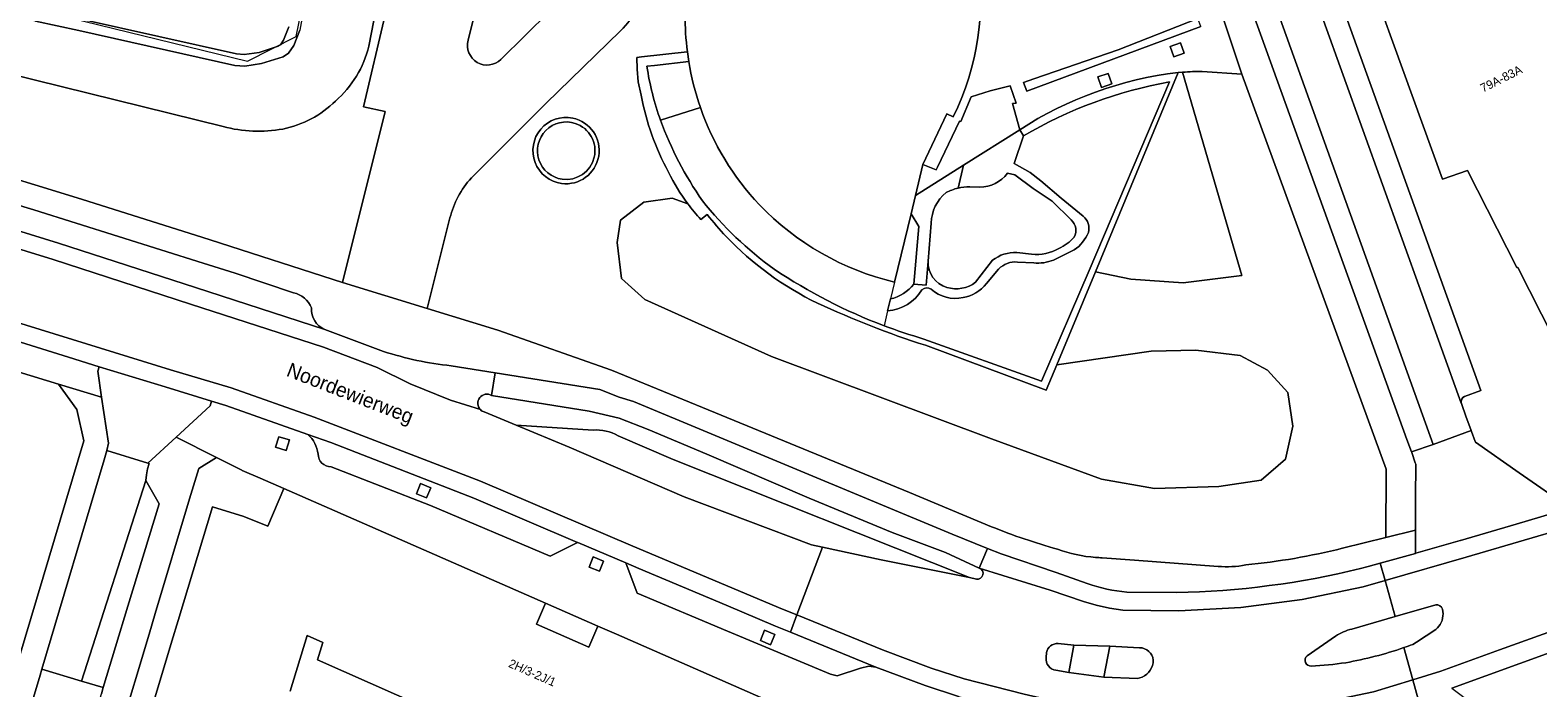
# Model space of a CAD drawing. Header units: metres. Extents: x 151448 to 154749, y 463108 to 465296.
# Tile 261 of 449: x 154059 to 154190, y 463344 to 463401. Entities that reach past the tile are written whole.
import ezdxf
from ezdxf.enums import TextEntityAlignment as Align

# ---------------------------------------------------------------- set-up
doc = ezdxf.new("R2010")
doc.units = ezdxf.units.M
for name, color, linetype, lineweight in [('B-PV-GK-BESCHOEIING-G', 253, 'Continuous', 9), ('B-PV-GR-BEPLANTING_CULTUUR_HEESTERS-GV', 253, 'Continuous', 9), ('B-PV-GR-GROENVOORZIENING-GV', 253, 'Continuous', 9), ('B-PV-GR-HAAG-GV', 253, 'Continuous', 9), ('B-PV-IE-TERREINAFSCHEIDING_KUNSTMATIG_HEKWERK-G', 253, 'Continuous', 9), ('B-PV-OG-BEBOUWING-GV', 1, 'Continuous', 9), ('B-PV-OG-BEBOUWING-T18', 2, 'Continuous', 9), ('B-PV-OG-TERREIN_BEGROEID-GV', 253, 'Continuous', 9), ('B-PV-OG-TERREIN_ERF-GV', 253, 'Continuous', 9), ('B-PV-OG-TERREIN_OEVER-GV', 253, 'Continuous', 9), ('B-PV-OG-TOPOGRAFIE-T18', 2, 'Continuous', 9), ('B-PV-OG-WATER_MEER-GV', 253, 'Continuous', 9), ('B-PV-VH-GESLOTENVERHARDING_ASFALT-GV', 253, 'Continuous', 9), ('B-PV-VH-ONVERHARD_ZAND-GV', 253, 'Continuous', 9), ('B-PV-VH-OPENVERHARDING_BETONSTRAATSTEEN-GV', 253, 'Continuous', 9), ('B-PV-VH-OPENVERHARDING_STRAATBAKSTEEN-GV', 253, 'Continuous', 9), ('B-PV-VH-OPENVERHARDING_TEGEL-GV', 253, 'Continuous', 9)]:
    doc.layers.add(name, color=color, linetype=linetype, lineweight=lineweight)
doc.styles.add('Drong', font='txt', dxfattribs={"height": 1.8})

msp = doc.modelspace()

# ---------------------------------------------------------------- linework, layer by layer
at = {"layer": 'B-PV-GK-BESCHOEIING-G', "flags": 128}
msp.add_lwpolyline([(154037.36, 463409.099), (154059.507, 463402.54), (154077.638, 463398.104), (154081.866, 463400.249), (154083.837, 463409.846)], dxfattribs=at)
at = {"layer": 'B-PV-GR-BEPLANTING_CULTUUR_HEESTERS-GV', "flags": 128}
for points in [[(154136.407, 463373.976), (154146.631, 463370.325), (154150.755, 463379.915), (154157.743, 463396.309)], [(154116.988, 463394.072), (154113.533, 463392.971)], [(154145.056, 463391.618), (154144.238, 463389.23), (154145.639, 463388.437), (154146.567, 463387.717), (154148.321, 463386.22), (154150.237, 463384.644)], [(154149.208, 463384.313), (154147.549, 463385.954), (154145.914, 463387.057), (154144.319, 463388.249), (154143.658, 463388.366)], [(154141.252, 463387.164), (154140.412, 463387.195)], [(154135.537, 463378.754), (154135.964, 463383.755), (154135.293, 463384.852), (154133.86, 463378.923)], [(154137.053, 463384.045), (154136.772, 463380.752)], [(154144.476, 463381.477), (154145.77, 463381.341)], [(154149.474, 463381.715), (154147.671, 463380.839)], [(154140.899, 463378.907), (154142.382, 463380.814)], [(154142.903, 463380.053), (154141.834, 463378.787)], [(154145.95, 463380.582), (154144.548, 463380.661)], [(154133.258, 463376.432), (154133.505, 463377.454)]]:
    msp.add_lwpolyline(points, dxfattribs=at)
at = {"layer": 'B-PV-GR-BEPLANTING_CULTUUR_HEESTERS-GV'}
for points in [[(154157.743, 463396.309, 0.0873854), (154145.056, 463391.618)], [(154113.533, 463392.971, 0.0637766), (154117.162, 463385.989)], [(154122.124, 463385.641, -0.1061842), (154116.988, 463394.072)], [(154143.658, 463388.366, -0.2437645), (154141.252, 463387.164)], [(154138.349, 463386.687, 0.2300918), (154137.053, 463384.045)], [(154139.374, 463387.08, 0.0651413), (154138.349, 463386.687)], [(154140.412, 463387.195, 0.0624938), (154139.374, 463387.08)], [(154117.162, 463385.989, 0.0682609), (154123.399, 463380.038)], [(154133.86, 463378.923, -0.1450139), (154122.124, 463385.641)], [(154149.469, 463382.824, 0.3485591), (154149.208, 463384.313)], [(154150.237, 463384.644, -0.3016849), (154150.701, 463383.233)], [(154148.128, 463381.848, 0.1117957), (154149.469, 463382.824)], [(154150.701, 463383.233, -0.1431441), (154149.474, 463381.715)], [(154142.382, 463380.814, -0.1884879), (154144.476, 463381.477)], [(154145.77, 463381.341, 0.1597889), (154148.128, 463381.848)], [(154123.399, 463380.038, 0.0567211), (154132.944, 463375.133)], [(154136.772, 463380.752, 0.3492981), (154138.41, 463378.462)], [(154144.548, 463380.661, 0.2321815), (154142.903, 463380.053)], [(154147.671, 463380.839, -0.1202864), (154145.95, 463380.582)], [(154133.505, 463377.454, 0.1685754), (154135.537, 463378.754)], [(154138.41, 463378.462, 0.2439062), (154140.899, 463378.907)], [(154141.834, 463378.787, -0.1833502), (154139.811, 463377.57)], [(154136.241, 463378.261, -0.2469345), (154133.258, 463376.432)], [(154137.031, 463378.294, 0.365819), (154136.241, 463378.261)], [(154139.811, 463377.57, -0.2389431), (154137.031, 463378.294)], [(154132.944, 463375.133, 0.0194008), (154136.407, 463373.976)]]:
    msp.add_lwpolyline(points, format="xyb", dxfattribs=at)
at = {"layer": 'B-PV-GR-GROENVOORZIENING-GV', "flags": 128}
for points in [[(154160.481, 463401.114), (154160.218, 463401.822), (154153.286, 463399.087), (154145.965, 463396.567), (154145.057, 463396.263), (154145.347, 463395.492)], [(154159.021, 463398.801), (154158.693, 463399.704), (154157.791, 463399.375), (154158.118, 463398.475)], [(154152.738, 463396.139), (154152.426, 463397.047), (154151.518, 463396.734), (154151.831, 463395.828)], [(154081, 463364.29), (154081.281, 463365.209), (154080.363, 463365.49), (154080.082, 463364.572)], [(154092.32, 463360.539), (154093.211, 463360.179), (154093.571, 463361.068), (154092.681, 463361.428)], [(154107.324, 463354.167), (154108.214, 463353.807), (154108.575, 463354.696), (154107.685, 463355.056)], [(154122.2, 463347.79), (154123.091, 463347.43), (154123.451, 463348.319), (154122.562, 463348.68)]]:
    msp.add_lwpolyline(points, close=True, dxfattribs=at)
for points in [[(154115.876, 463398.928), (154115.852, 463398.925), (154111.877, 463398.477), (154111.483, 463398.433), (154111.486, 463397.404), (154111.579, 463396.302), (154111.844, 463395.143)], [(154112.347, 463397.666), (154112.992, 463397.739), (154115.976, 463398.075), (154115.876, 463398.928)], [(154136.537, 463373.437), (154147.042, 463369.54), (154147.961, 463371.744), (154151.321, 463379.801), (154158.497, 463397.122)], [(154157.743, 463396.309), (154150.755, 463379.915), (154146.631, 463370.325), (154136.407, 463373.976)], [(154144.738, 463392.151), (154145.056, 463391.618)], [(154117.022, 463384.358), (154117.585, 463384.778)]]:
    msp.add_lwpolyline(points, dxfattribs=at)
at = {"layer": 'B-PV-GR-GROENVOORZIENING-GV'}
for points in [[(154113.533, 463392.971, -0.0498347), (154112.347, 463397.666)], [(154158.497, 463397.122, 0.1150305), (154144.738, 463392.151)], [(154145.056, 463391.618, -0.0873854), (154157.743, 463396.309)], [(154111.844, 463395.143, 0.0753514), (154114.215, 463388.466)], [(154117.162, 463385.989, -0.0637766), (154113.533, 463392.971)], [(154114.215, 463388.466, 0.0434157), (154115.908, 463385.718)], [(154115.908, 463385.718, 0.0234531), (154117.022, 463384.358)], [(154123.399, 463380.038, -0.0682609), (154117.162, 463385.989)], [(154117.585, 463384.778, 0.0224932), (154119.221, 463382.889)], [(154119.221, 463382.889, 0.0891144), (154127.176, 463377.086)], [(154132.944, 463375.133, -0.0567211), (154123.399, 463380.038)], [(154127.176, 463377.086, 0.0316994), (154136.537, 463373.437)], [(154136.407, 463373.976, -0.0194008), (154132.944, 463375.133)]]:
    msp.add_lwpolyline(points, format="xyb", dxfattribs=at)
at = {"layer": 'B-PV-GR-HAAG-GV', "flags": 128}
msp.add_lwpolyline([(154160.218, 463401.822), (154153.286, 463399.087), (154145.965, 463396.567), (154145.057, 463396.263), (154145.347, 463395.492), (154160.481, 463401.114)], close=True, dxfattribs=at)
for points in [[(154112.992, 463397.739), (154115.976, 463398.075), (154115.876, 463398.928), (154115.852, 463398.925), (154111.877, 463398.477), (154111.483, 463398.433), (154111.486, 463397.404), (154111.579, 463396.302), (154111.844, 463395.143)], [(154112.347, 463397.666), (154112.992, 463397.739)], [(154136.537, 463373.437), (154147.042, 463369.54), (154147.961, 463371.744), (154151.321, 463379.801), (154158.497, 463397.122)], [(154157.743, 463396.309), (154150.755, 463379.915), (154146.631, 463370.325), (154136.407, 463373.976)], [(154144.738, 463392.151), (154145.056, 463391.618)], [(154117.022, 463384.358), (154117.585, 463384.778)]]:
    msp.add_lwpolyline(points, dxfattribs=at)
at = {"layer": 'B-PV-GR-HAAG-GV'}
for points in [[(154113.533, 463392.971, -0.0498347), (154112.347, 463397.666)], [(154158.497, 463397.122, 0.1150305), (154144.738, 463392.151)], [(154145.056, 463391.618, -0.0873854), (154157.743, 463396.309)], [(154111.844, 463395.143, 0.0753514), (154114.215, 463388.466)], [(154117.162, 463385.989, -0.0637766), (154113.533, 463392.971)], [(154114.215, 463388.466, 0.0434157), (154115.908, 463385.718)], [(154115.908, 463385.718, 0.0234531), (154117.022, 463384.358)], [(154123.399, 463380.038, -0.0682609), (154117.162, 463385.989)], [(154117.585, 463384.778, 0.0224932), (154119.221, 463382.889)], [(154119.221, 463382.889, 0.0891144), (154127.176, 463377.086)], [(154132.944, 463375.133, -0.0567211), (154123.399, 463380.038)], [(154127.176, 463377.086, 0.0316994), (154136.537, 463373.437)], [(154136.407, 463373.976, -0.0194008), (154132.944, 463375.133)]]:
    msp.add_lwpolyline(points, format="xyb", dxfattribs=at)
at = {"layer": 'B-PV-IE-TERREINAFSCHEIDING_KUNSTMATIG_HEKWERK-G', "flags": 128}
for points in [[(154144.738, 463392.151), (154144.119, 463394.439)], [(154144.738, 463392.151), (154139.856, 463389.072)], [(154139.856, 463389.072), (154135.676, 463386.436)], [(154133.86, 463378.923), (154133.505, 463377.454)], [(154133.505, 463377.454), (154133.258, 463376.432)], [(154133.258, 463376.432), (154132.944, 463375.133)]]:
    msp.add_lwpolyline(points, dxfattribs=at)
at = {"layer": 'B-PV-OG-BEBOUWING-GV', "flags": 128}
for points in [[(154171.981, 463414.005), (154181.456, 463387.85), (154183.643, 463388.62), (154187.923, 463380.175), (154188.011, 463380.175), (154193.125, 463370.073), (154192.99, 463370.015), (154195.562, 463364.965), (154200.455, 463366.699), (154248.839, 463384.253), (154245.401, 463393.752), (154243.222, 463399.795), (154242.268, 463402.443)], [(154115.876, 463398.928), (154115.976, 463398.075)], [(154133.86, 463378.923), (154135.293, 463384.852), (154135.676, 463386.436), (154136.325, 463389.12), (154138.391, 463393.521), (154138.956, 463393.28)], [(154130.75, 463339.122), (154109.714, 463348.333), (154108.089, 463349.045), (154107.307, 463347.221), (154102.748, 463349.224), (154103.539, 463351.037), (154093.436, 463355.46), (154080.805, 463360.99), (154079.401, 463357.736), (154077.34, 463358.567), (154074.6, 463359.399), (154071.63, 463349.546), (154071.085, 463347.74), (154068.495, 463339.148)], [(154081.353, 463343.388), (154082.828, 463348.23), (154084.181, 463347.627), (154083.723, 463346.121), (154115.756, 463331.947)]]:
    msp.add_lwpolyline(points, dxfattribs=at)
at = {"layer": 'B-PV-OG-BEBOUWING-GV'}
for points in [[(154138.956, 463393.28, 0.157497), (154141.044, 463407.362)], [(154115.949, 463405.337, 0.07661), (154115.876, 463398.928)], [(154115.976, 463398.075, 0.043997), (154116.988, 463394.072)], [(154116.988, 463394.072, 0.1061842), (154122.124, 463385.641)], [(154122.124, 463385.641, 0.1450139), (154133.86, 463378.923)]]:
    msp.add_lwpolyline(points, format="xyb", dxfattribs=at)
at = {"layer": 'B-PV-OG-TERREIN_BEGROEID-GV', "flags": 128}
for points in [[(154075.536, 463392.436), (154056.876, 463397.034), (154030.117, 463404.919), (154008.245, 463411.384), (154006.032, 463403.69), (154038.604, 463393.662), (154042.538, 463392.455), (154063.213, 463386.111), (154073.755, 463382.803), (154074.411, 463382.591)], [(154074.411, 463382.591), (154085.904, 463378.883), (154089.593, 463393.724), (154087.717, 463394.134), (154089.618, 463402.122), (154091.547, 463401.722), (154092.695, 463407.529), (154089.963, 463408.412), (154089.857, 463408.051), (154088.192, 463399.412)], [(154110.062, 463400.748), (154103.575, 463394.427), (154097.094, 463387.973)], [(154111.844, 463395.143), (154111.579, 463396.302), (154111.486, 463397.404), (154111.483, 463398.433), (154111.877, 463398.477), (154115.852, 463398.925), (154115.876, 463398.928)], [(154158.887, 463397.151), (154164.033, 463379.484), (154158.921, 463378.861), (154154.381, 463379.185), (154151.321, 463379.801), (154147.961, 463371.744), (154156.163, 463372.914), (154160.022, 463373.006), (154163.88, 463372.547), (154166.269, 463371.263), (154168.014, 463369.336), (154168.474, 463366.401), (154167.831, 463363.557), (154165.718, 463361.722), (154162.043, 463361.172), (154156.439, 463360.988), (154151.845, 463361.814), (154142.291, 463365.3), (154123.182, 463372.456), (154112.158, 463377.41), (154110.137, 463379.244), (154109.769, 463382.364), (154110.045, 463384.29), (154112.066, 463385.85), (154114.546, 463386.217), (154115.908, 463385.718)], [(154172.787, 463355.803), (154176.545, 463356.743), (154176.579, 463362.686), (154164.042, 463396.981), (154160.597, 463397.219)], [(154115.908, 463385.718), (154114.546, 463386.217), (154112.066, 463385.85), (154110.045, 463384.29), (154109.769, 463382.364), (154110.137, 463379.244), (154112.158, 463377.41), (154123.182, 463372.456), (154142.291, 463365.3), (154151.845, 463361.814), (154156.439, 463360.988), (154162.043, 463361.172), (154165.718, 463361.722), (154167.831, 463363.557), (154168.474, 463366.401), (154168.014, 463369.336), (154166.269, 463371.263), (154163.88, 463372.547), (154160.022, 463373.006), (154156.163, 463372.914), (154147.961, 463371.744), (154147.042, 463369.54), (154136.537, 463373.437)], [(154095.238, 463384.488), (154093.246, 463376.626), (154099.384, 463374.76), (154109.267, 463371.269), (154117.189, 463368.044), (154135.157, 463360.647), (154142.284, 463357.68)], [(154117.585, 463384.778), (154117.022, 463384.358)], [(154151.886, 463354.977), (154154.715, 463354.767), (154161.967, 463354.228)]]:
    msp.add_lwpolyline(points, dxfattribs=at)
at = {"layer": 'B-PV-OG-TERREIN_BEGROEID-GV'}
for points in [[(154112.205, 463405.004, -0.1713754), (154110.062, 463400.748)], [(154115.876, 463398.928, -0.07661), (154115.949, 463405.337)], [(154088.192, 463399.412, -0.1534797), (154085.292, 463394.643)], [(154160.597, 463397.219, 0.0140129), (154158.887, 463397.151)], [(154085.292, 463394.643, -0.1459787), (154080.715, 463392.213)], [(154114.215, 463388.466, -0.0753514), (154111.844, 463395.143)], [(154104.937, 463387.485, -1.0373713), (154105.905, 463393.157)], [(154105.905, 463393.157, -0.9639992), (154104.937, 463387.485)], [(154080.715, 463392.213, -0.114111), (154075.536, 463392.436)], [(154097.094, 463387.973, 0.1245177), (154095.238, 463384.488)], [(154115.908, 463385.718, -0.0434157), (154114.215, 463388.466)], [(154117.022, 463384.358, -0.0234531), (154115.908, 463385.718)], [(154119.221, 463382.889, -0.0224932), (154117.585, 463384.778)], [(154127.176, 463377.086, -0.0891144), (154119.221, 463382.889)], [(154136.537, 463373.437, -0.0316994), (154127.176, 463377.086)], [(154142.284, 463357.68, 0.027595), (154148.021, 463355.72)], [(154148.021, 463355.72, 0.0662609), (154151.329, 463355.009)], [(154151.329, 463355.009, 0.0108394), (154151.886, 463354.977)], [(154164.373, 463354.358, 0.0357798), (154172.787, 463355.803)], [(154161.967, 463354.228, 0.066486), (154164.373, 463354.358)]]:
    msp.add_lwpolyline(points, format="xyb", dxfattribs=at)
at = {"layer": 'B-PV-OG-TERREIN_BEGROEID-GV', "flags": 128}
msp.add_lwpolyline([(154158.497, 463397.122), (154151.321, 463379.801), (154154.381, 463379.185), (154158.921, 463378.861), (154164.033, 463379.484), (154158.887, 463397.151)], close=True, dxfattribs=at)
at = {"layer": 'B-PV-OG-TERREIN_ERF-GV', "flags": 128}
for points in [[(154098.983, 463408.687), (154096.81, 463399.923)], [(154096.81, 463399.923), (154098.983, 463408.687)], [(154099.665, 463398.248), (154105.995, 463404.521), (154106.476, 463405.232)], [(154106.476, 463405.232), (154105.995, 463404.521), (154099.665, 463398.248)], [(154089.618, 463402.122), (154087.717, 463394.134), (154089.593, 463393.724), (154085.904, 463378.883), (154093.246, 463376.626), (154095.238, 463384.488)], [(154160.481, 463401.114), (154145.347, 463395.492), (154145.057, 463396.263), (154145.965, 463396.567), (154153.286, 463399.087), (154160.218, 463401.822)], [(154164.042, 463396.981), (154162.41, 463401.831)], [(154097.094, 463387.973), (154103.575, 463394.427), (154110.062, 463400.748)], [(154158.497, 463397.122), (154158.887, 463397.151)], [(154160.597, 463397.219), (154164.042, 463396.981)], [(154138.956, 463393.28), (154138.391, 463393.521), (154136.325, 463389.12), (154137.47, 463388.673), (154137.58, 463388.901), (154139.513, 463392.908), (154139.615, 463392.872), (154140.527, 463395.019), (154142.165, 463395.541), (154143.909, 463395.968), (154144.417, 463394.469), (154144.119, 463394.439), (154144.738, 463392.151)], [(154053.195, 463330.981), (154063.438, 463365.149), (154062.828, 463367.846), (154061.22, 463370.065), (154037.724, 463377.226)], [(154068.495, 463339.148), (154071.085, 463347.74), (154071.63, 463349.546), (154074.6, 463359.399), (154077.34, 463358.567), (154079.401, 463357.736), (154080.805, 463360.99), (154078.74, 463361.885), (154077.196, 463362.56), (154077.158, 463362.579), (154074.962, 463363.679), (154073.411, 463362.742), (154072.619, 463360.099), (154069.636, 463350.154), (154069.09, 463348.332), (154066.523, 463339.767)], [(154115.756, 463331.947), (154083.723, 463346.121), (154084.181, 463347.627), (154082.828, 463348.23), (154081.353, 463343.388)]]:
    msp.add_lwpolyline(points, dxfattribs=at)
at = {"layer": 'B-PV-OG-TERREIN_ERF-GV'}
for points in [[(154141.044, 463407.362, -0.157497), (154138.956, 463393.28)], [(154110.062, 463400.748, 0.1713754), (154112.205, 463405.004)], [(154096.81, 463399.923, 0.7589647), (154099.665, 463398.248)], [(154099.665, 463398.248, -0.7589647), (154096.81, 463399.923)], [(154144.738, 463392.151, -0.1150305), (154158.497, 463397.122)], [(154158.887, 463397.151, -0.0140129), (154160.597, 463397.219)], [(154095.238, 463384.488, -0.1245177), (154097.094, 463387.973)]]:
    msp.add_lwpolyline(points, format="xyb", dxfattribs=at)
at = {"layer": 'B-PV-OG-TERREIN_ERF-GV', "flags": 128}
for points in [[(154159.021, 463398.801), (154158.118, 463398.475), (154157.791, 463399.375), (154158.693, 463399.704)], [(154152.738, 463396.139), (154151.831, 463395.828), (154151.518, 463396.734), (154152.426, 463397.047)], [(154108.089, 463349.045), (154103.539, 463351.037), (154102.748, 463349.224), (154107.307, 463347.221)]]:
    msp.add_lwpolyline(points, close=True, dxfattribs=at)
at = {"layer": 'B-PV-OG-TERREIN_OEVER-GV', "flags": 128}
msp.add_lwpolyline([(154088.192, 463399.412), (154089.857, 463408.051), (154084.168, 463409.747), (154083.534, 463407.854), (154082.893, 463404.676), (154082.203, 463400.808), (154081.675, 463399.466), (154081.21, 463398.791), (154080.746, 463398.495), (154078.873, 463397.891), (154077.409, 463397.679), (154076.537, 463397.736), (154062.99, 463400.776), (154059.217, 463401.578), (154050.974, 463403.751), (154044.273, 463405.692), (154036.766, 463408.223), (154036.376, 463407.061), (154009.365, 463415.095), (154009.317, 463415.109), (154008.245, 463411.384), (154030.117, 463404.919), (154056.876, 463397.034), (154075.536, 463392.436)], dxfattribs=at)
at = {"layer": 'B-PV-OG-TERREIN_OEVER-GV'}
for points in [[(154085.292, 463394.643, 0.1534797), (154088.192, 463399.412)], [(154080.715, 463392.213, 0.1459787), (154085.292, 463394.643)], [(154075.536, 463392.436, 0.114111), (154080.715, 463392.213)]]:
    msp.add_lwpolyline(points, format="xyb", dxfattribs=at)
at = {"layer": 'B-PV-OG-WATER_MEER-GV', "flags": 128}
for points in [[(154059.217, 463401.578), (154062.99, 463400.776), (154076.537, 463397.736), (154077.409, 463397.679), (154078.873, 463397.891), (154080.746, 463398.495), (154081.21, 463398.791), (154081.675, 463399.466), (154082.203, 463400.808)], [(154063.203, 463401.753), (154076.68, 463398.729), (154077.37, 463398.684), (154078.647, 463398.868), (154080.317, 463399.408), (154080.502, 463399.525), (154080.786, 463399.939), (154081.236, 463401.082)], [(154081.236, 463401.082), (154080.786, 463399.939), (154080.502, 463399.525), (154080.317, 463399.408), (154078.647, 463398.868), (154077.37, 463398.684), (154076.68, 463398.729), (154063.203, 463401.753)]]:
    msp.add_lwpolyline(points, dxfattribs=at)
at = {"layer": 'B-PV-VH-GESLOTENVERHARDING_ASFALT-GV', "flags": 128}
for points in [[(153958.099, 463414.001), (153956.445, 463414.552), (153953.796, 463415.313), (153951.033, 463416.106), (153947.824, 463417.03), (153946.202, 463417.497), (153939.299, 463419.619), (153933.48, 463421.408), (153933.074, 463421.532), (153932.644, 463420.131), (153947.408, 463415.642), (153950.602, 463414.671), (153956.029, 463413.111), (153991.456, 463402.106), (154015.336, 463394.884), (154060.767, 463380.884), (154072.7, 463377.008), (154084.251, 463373.257), (154088.918, 463371.493), (154091.789, 463370.084), (154095.282, 463368.679), (154097.887, 463367.844)], [(154089.45, 463372.9), (154084.356, 463374.799), (154073.14, 463378.444), (154061.216, 463382.315), (154042.105, 463388.194), (154041.279, 463388.449), (154037.224, 463389.7), (154037.218, 463389.704), (154015.678, 463396.346), (154000.462, 463400.954), (154000.303, 463400.998), (154000, 463401.089), (153996.227, 463402.23), (153996.223, 463402.233), (153991.82, 463403.564), (153975.82, 463408.537), (153958.46, 463413.89)], [(153969.647, 463402.617), (153979.789, 463399.542), (154006.816, 463391.208), (154007.491, 463390.982), (154034.9, 463382.448), (154070.95, 463371.306), (154076.229, 463369.728), (154083.425, 463367.204), (154097.887, 463361.644), (154111.136, 463355.999), (154124.131, 463350.519), (154125.376, 463350.011), (154127.604, 463355.901), (154126.632, 463356.111), (154115.573, 463360.286), (154105.605, 463364.571), (154100.977, 463366.495), (154098.218, 463367.643)], [(154097.887, 463367.844), (154095.282, 463368.679), (154091.789, 463370.084), (154088.918, 463371.493), (154084.251, 463373.257), (154072.7, 463377.008), (154060.767, 463380.884), (154015.336, 463394.884), (153991.456, 463402.106)], [(154038.536, 463379.74), (154062.092, 463372.391), (154064.755, 463371.573), (154070.491, 463369.813), (154074.525, 463368.579), (154075.762, 463368.2), (154082.892, 463365.695), (154082.898, 463365.691), (154084.874, 463364.995), (154097.305, 463360.155), (154106.318, 463356.311), (154106.33, 463356.316), (154110.507, 463354.527), (154111.638, 463354.035), (154119.22, 463350.853), (154123.514, 463349.039), (154124.808, 463348.511), (154125.376, 463350.011), (154124.131, 463350.519), (154111.136, 463355.999), (154097.887, 463361.644), (154083.425, 463367.204), (154076.229, 463369.728), (154070.95, 463371.306), (154034.9, 463382.448)], [(154098.854, 463369.069), (154099.172, 463371.042), (154095.335, 463371.658)], [(154199.083, 463359.541), (154192.616, 463357.693), (154183.522, 463355.022), (154176.472, 463353.009), (154177.349, 463349.867), (154180.873, 463350.879)], [(154140.971, 463353.135), (154140.384, 463353.253), (154132.69, 463354.801), (154127.604, 463355.901), (154125.376, 463350.011), (154132.816, 463346.977), (154137.042, 463345.399), (154139.918, 463344.462), (154145.127, 463343.15), (154148.287, 463342.426), (154151.207, 463341.719), (154157.309, 463341.288), (154163.425, 463341.417), (154169.496, 463342.106), (154175.482, 463343.342), (154178.881, 463344.378), (154178.1, 463347.177)], [(154141.923, 463355.794), (154141.207, 463354.079), (154147.389, 463352.173), (154150.265, 463351.195), (154151.385, 463350.853), (154152.536, 463350.604), (154153.705, 463350.439), (154158.545, 463350.382), (154163.931, 463350.675), (154169.274, 463351.368), (154174.558, 463352.462), (154176.472, 463353.009), (154176.054, 463354.507), (154175.008, 463354.215), (154175.003, 463354.233), (154174.35, 463354.049)], [(154150.603, 463352.757), (154147.906, 463353.688), (154143.113, 463355.325), (154141.923, 463355.794)], [(154178.1, 463347.177), (154178.881, 463344.378), (154181.331, 463345.124), (154186.402, 463346.977), (154193.603, 463349.55), (154197.785, 463351.373), (154201.104, 463352.733), (154200.236, 463355.656), (154198.614, 463354.933), (154196.939, 463354.146), (154194.753, 463353.133)], [(154173.597, 463348.79), (154177.349, 463349.867), (154176.472, 463353.009), (154174.558, 463352.462), (154169.274, 463351.368), (154163.931, 463350.675), (154158.545, 463350.382), (154153.705, 463350.439), (154152.536, 463350.604), (154151.385, 463350.853), (154150.265, 463351.195), (154147.389, 463352.173), (154141.207, 463354.079)], [(154201.561, 463351.194), (154201.104, 463352.733), (154197.785, 463351.373), (154193.603, 463349.55), (154186.402, 463346.977), (154181.331, 463345.124), (154178.881, 463344.378), (154179.35, 463342.7), (154179.667, 463342.804)], [(154158.342, 463351.968), (154154.046, 463352.005)], [(154182.288, 463343.665), (154194.08, 463347.944), (154195.467, 463348.508), (154201.561, 463351.194)], [(154179.35, 463342.7), (154178.881, 463344.378), (154175.482, 463343.342), (154169.496, 463342.106), (154163.425, 463341.417), (154157.309, 463341.288), (154151.207, 463341.719), (154148.287, 463342.426), (154145.127, 463343.15), (154139.918, 463344.462), (154137.042, 463345.399), (154132.816, 463346.977), (154125.376, 463350.011), (154124.808, 463348.511), (154132.234, 463345.484), (154136.518, 463343.888), (154139.422, 463342.942), (154144.754, 463341.59), (154146.351, 463341.227), (154147.954, 463340.862), (154147.962, 463340.86)], [(154181.456, 463350.528), (154181.509, 463350.123)], [(154180.873, 463348.762), (154179.208, 463347.652), (154178.879, 463347.459)], [(154148.07, 463347.525), (154149.444, 463347.405), (154152.57, 463347.294), (154155.148, 463347.173)], [(154169.712, 463346.451), (154172.172, 463348.173)], [(154147.024, 463346.314), (154147.062, 463346.743)], [(154152.047, 463344.621), (154148.993, 463345.026), (154147.879, 463345.21)], [(154155.363, 463344.62), (154154.956, 463344.503), (154152.047, 463344.621)]]:
    msp.add_lwpolyline(points, dxfattribs=at)
at = {"layer": 'B-PV-VH-GESLOTENVERHARDING_ASFALT-GV'}
for points in [[(154095.335, 463371.658, -0.0523364), (154089.45, 463372.9)], [(154097.887, 463367.844, -0.9005294), (154098.854, 463369.069)], [(154098.218, 463367.643, -0.1416779), (154097.887, 463367.844)], [(154141.207, 463354.079, -0.945165), (154140.971, 463353.135)], [(154174.35, 463354.049, -0.0562913), (154158.342, 463351.968)], [(154154.046, 463352.005, -0.0726351), (154150.603, 463352.757)], [(154180.873, 463350.879, -0.3921358), (154181.456, 463350.528)], [(154181.509, 463350.123, -0.2397155), (154180.873, 463348.762)], [(154172.172, 463348.173, -0.0850682), (154173.597, 463348.79)], [(154147.062, 463346.743, -0.3988724), (154148.07, 463347.525)], [(154155.148, 463347.173, -0.3639144), (154156.338, 463346.096)], [(154178.1, 463347.177, -0.0402578), (154173.062, 463345.868)], [(154178.879, 463347.459, -0.0080424), (154178.1, 463347.177)], [(154147.879, 463345.21, -0.4139814), (154147.024, 463346.314)], [(154156.338, 463346.096, -0.3024486), (154155.363, 463344.62)], [(154170.054, 463345.581, -0.7493066), (154169.712, 463346.451)], [(154173.062, 463345.868, -0.0282545), (154170.054, 463345.581)]]:
    msp.add_lwpolyline(points, format="xyb", dxfattribs=at)
at = {"layer": 'B-PV-VH-GESLOTENVERHARDING_ASFALT-GV', "flags": 128}
for points in [[(154141.923, 463355.794), (154138.86, 463357.019), (154111.178, 463368.543), (154109.931, 463368.941), (154108.269, 463369.58), (154099.172, 463371.042), (154098.854, 463369.069), (154107.33, 463367.713), (154109.945, 463367.094), (154112.467, 463366.12), (154117.541, 463363.991), (154126.44, 463360.162), (154133.65, 463357.181), (154138.28, 463355.431), (154141.207, 463354.079)], [(154183.001, 463356.483), (154179.148, 463355.371), (154179.104, 463355.359), (154176.054, 463354.507), (154176.472, 463353.009), (154183.522, 463355.022), (154192.616, 463357.693), (154199.083, 463359.541), (154198.637, 463361.041), (154197.691, 463360.767), (154197.638, 463360.752), (154196.994, 463360.573), (154195.866, 463360.23), (154192.551, 463359.275), (154192.16, 463359.162), (154187.873, 463357.89), (154183.013, 463356.487)]]:
    msp.add_lwpolyline(points, close=True, dxfattribs=at)
at = {"layer": 'B-PV-VH-ONVERHARD_ZAND-GV', "flags": 128}
for points in [[(154150.237, 463384.644), (154148.321, 463386.22), (154146.567, 463387.717), (154145.639, 463388.437), (154144.238, 463389.23), (154145.056, 463391.618), (154144.738, 463392.151), (154139.856, 463389.072), (154139.374, 463387.08)], [(154143.658, 463388.366), (154144.319, 463388.249), (154145.914, 463387.057), (154147.549, 463385.954), (154149.208, 463384.313)], [(154140.412, 463387.195), (154141.252, 463387.164)], [(154145.77, 463381.341), (154144.476, 463381.477)], [(154147.671, 463380.839), (154149.474, 463381.715)], [(154136.772, 463380.752), (154136.594, 463378.664), (154135.537, 463378.754)], [(154142.382, 463380.814), (154140.899, 463378.907)], [(154141.834, 463378.787), (154142.903, 463380.053)], [(154144.548, 463380.661), (154145.95, 463380.582)], [(154133.505, 463377.454), (154133.258, 463376.432)]]:
    msp.add_lwpolyline(points, dxfattribs=at)
at = {"layer": 'B-PV-VH-ONVERHARD_ZAND-GV'}
for points in [[(154141.252, 463387.164, 0.2437645), (154143.658, 463388.366)], [(154139.374, 463387.08, -0.0624938), (154140.412, 463387.195)], [(154149.208, 463384.313, -0.3485591), (154149.469, 463382.824)], [(154150.701, 463383.233, 0.3016849), (154150.237, 463384.644)], [(154149.469, 463382.824, -0.1117957), (154148.128, 463381.848)], [(154149.474, 463381.715, 0.1431441), (154150.701, 463383.233)], [(154144.476, 463381.477, 0.1884879), (154142.382, 463380.814)], [(154148.128, 463381.848, -0.1597889), (154145.77, 463381.341)], [(154138.41, 463378.462, -0.3492981), (154136.772, 463380.752)], [(154142.903, 463380.053, -0.2321815), (154144.548, 463380.661)], [(154145.95, 463380.582, 0.1202864), (154147.671, 463380.839)], [(154135.537, 463378.754, -0.1685754), (154133.505, 463377.454)], [(154140.899, 463378.907, -0.2439062), (154138.41, 463378.462)], [(154139.811, 463377.57, 0.1833502), (154141.834, 463378.787)], [(154133.258, 463376.432, 0.2469345), (154136.241, 463378.261)], [(154136.241, 463378.261, -0.365819), (154137.031, 463378.294)], [(154137.031, 463378.294, 0.2389431), (154139.811, 463377.57)]]:
    msp.add_lwpolyline(points, format="xyb", dxfattribs=at)
at = {"layer": 'B-PV-VH-OPENVERHARDING_BETONSTRAATSTEEN-GV', "flags": 128}
for points in [[(154169.428, 463406.404), (154183.097, 463368.415)], [(154183.367, 463368.989), (154184.796, 463369.503), (154171.415, 463406.641), (154170.194, 463406.188)], [(154139.374, 463387.08), (154139.856, 463389.072), (154135.676, 463386.436), (154135.293, 463384.852), (154135.964, 463383.755), (154135.537, 463378.754), (154136.594, 463378.664), (154136.772, 463380.752), (154137.053, 463384.045)], [(154042.105, 463388.194), (154061.216, 463382.315), (154073.14, 463378.444), (154084.356, 463374.799)], [(154081.633, 463378), (154076.586, 463379.682), (154073.789, 463380.564), (154059.096, 463385.194), (154046.949, 463388.843)], [(154106.318, 463356.311), (154097.305, 463360.155), (154084.874, 463364.995), (154082.898, 463365.691)], [(154107.673, 463366.072), (154100.977, 463366.495), (154105.605, 463364.571), (154115.573, 463360.286), (154126.632, 463356.111), (154127.604, 463355.901), (154132.69, 463354.801), (154140.384, 463353.253), (154114.618, 463363.51), (154109.842, 463365.577)], [(154084.904, 463362.883), (154093.535, 463359.516), (154103.951, 463355.123), (154106.318, 463356.311)], [(154180.873, 463350.879), (154177.349, 463349.867), (154173.597, 463348.79)], [(154181.509, 463350.123), (154181.456, 463350.528)], [(154178.879, 463347.459), (154179.208, 463347.652), (154180.873, 463348.762)], [(154172.172, 463348.173), (154169.712, 463346.451)]]:
    msp.add_lwpolyline(points, dxfattribs=at)
for points in [[(154137.58, 463388.901), (154137.47, 463388.673), (154136.325, 463389.12), (154135.676, 463386.436), (154139.856, 463389.072), (154144.738, 463392.151), (154144.119, 463394.439), (154144.417, 463394.469), (154143.909, 463395.968), (154142.165, 463395.541), (154140.527, 463395.019), (154139.615, 463392.872), (154139.513, 463392.908)], [(154065.415, 463364.306), (154068.998, 463363.207), (154071.455, 463365.463), (154074.397, 463368.163), (154074.525, 463368.579), (154070.491, 463369.813), (154064.755, 463371.573), (154064.633, 463371.177), (154064.971, 463368.925), (154065.572, 463364.923)], [(154092.32, 463360.539), (154092.681, 463361.428), (154093.571, 463361.068), (154093.211, 463360.179)], [(154110.507, 463354.527), (154111.503, 463351.903), (154119.347, 463348.612), (154128.286, 463344.862), (154128.878, 463344.723), (154130.895, 463345.395), (154131.623, 463345.578), (154132.234, 463345.484), (154124.808, 463348.511), (154123.514, 463349.039), (154119.22, 463350.853), (154111.638, 463354.035)], [(154122.2, 463347.79), (154122.562, 463348.68), (154123.451, 463348.319), (154123.091, 463347.43)]]:
    msp.add_lwpolyline(points, close=True, dxfattribs=at)
at = {"layer": 'B-PV-VH-OPENVERHARDING_BETONSTRAATSTEEN-GV'}
for points in [[(154105.905, 463393.157, 1.0373713), (154104.937, 463387.485)], [(154104.937, 463387.485, 0.9639992), (154105.905, 463393.157)], [(154104.988, 463387.856, -1.0949313), (154106.124, 463392.702)], [(154106.124, 463392.702, -0.9132598), (154104.988, 463387.856)], [(154137.053, 463384.045, -0.2300918), (154138.349, 463386.687)], [(154138.349, 463386.687, -0.0651413), (154139.374, 463387.08)], [(154083.201, 463376.677, 0.2521392), (154081.633, 463378)], [(154084.356, 463374.799, -0.3128008), (154083.201, 463376.677)], [(154183.097, 463368.415, -0.3384798), (154183.367, 463368.989)], [(154082.898, 463365.691, -0.1817532), (154083.774, 463363.986)], [(154109.842, 463365.577, 0.1425101), (154107.673, 463366.072)], [(154083.774, 463363.986, 0.4115534), (154084.904, 463362.883)], [(154181.456, 463350.528, 0.3921358), (154180.873, 463350.879)], [(154180.873, 463348.762, 0.2397155), (154181.509, 463350.123)], [(154173.597, 463348.79, 0.0850682), (154172.172, 463348.173)], [(154173.062, 463345.868, 0.0402578), (154178.1, 463347.177)], [(154178.1, 463347.177, 0.0080424), (154178.879, 463347.459)], [(154169.712, 463346.451, 0.7493066), (154170.054, 463345.581)], [(154170.054, 463345.581, 0.0282545), (154173.062, 463345.868)]]:
    msp.add_lwpolyline(points, format="xyb", dxfattribs=at)
at = {"layer": 'B-PV-VH-OPENVERHARDING_STRAATBAKSTEEN-GV', "flags": 128}
for points in [[(154160.278, 463436.751), (154157.453, 463444.777), (154157.017, 463445.951), (154149.462, 463443.143), (154152.566, 463436.988), (154153.402, 463434.719), (154154.561, 463431.57), (154156.438, 463432.186), (154180.651, 463364.804), (154183.945, 463366.026), (154183.826, 463366.35), (154183.529, 463367.184), (154183.108, 463368.372), (154183.102, 463368.395), (154183.097, 463368.415), (154169.428, 463406.404), (154167.827, 463410.64), (154164.522, 463420.027), (154161.565, 463428.222)], [(154183.097, 463368.415), (154183.102, 463368.395), (154183.108, 463368.372), (154183.529, 463367.184), (154183.826, 463366.35), (154183.945, 463366.026), (154183.971, 463365.957), (154184.313, 463365.078), (154184.324, 463365.031), (154188.127, 463362.364), (154192.551, 463359.275), (154195.866, 463360.23), (154196.994, 463360.573), (154197.638, 463360.752), (154197.691, 463360.767), (154196.569, 463362.979), (154195.562, 463364.965), (154192.99, 463370.015), (154193.125, 463370.073), (154188.011, 463380.175), (154187.923, 463380.175), (154183.643, 463388.62), (154181.456, 463387.85), (154171.981, 463414.005)], [(154170.194, 463406.188), (154171.415, 463406.641), (154184.796, 463369.503), (154183.367, 463368.989)], [(154148.993, 463345.026), (154149.444, 463347.405), (154148.07, 463347.525)], [(154152.57, 463347.294), (154152.047, 463344.621), (154154.956, 463344.503), (154155.363, 463344.62)], [(154155.148, 463347.173), (154152.57, 463347.294)], [(154147.062, 463346.743), (154147.024, 463346.314)], [(154147.879, 463345.21), (154148.993, 463345.026)]]:
    msp.add_lwpolyline(points, dxfattribs=at)
for points in [[(154154.561, 463431.57), (154155.311, 463429.449), (154158.086, 463421.422), (154178.374, 463365.264), (154178.772, 463364.171), (154180.651, 463364.804), (154156.438, 463432.186)], [(154178.772, 463364.171), (154178.792, 463364.115), (154179.093, 463363.222), (154179.138, 463363.1), (154179.121, 463360.172), (154179.111, 463357.385), (154179.104, 463355.359), (154179.148, 463355.371), (154183.001, 463356.483), (154183.013, 463356.487), (154187.873, 463357.89), (154192.16, 463359.162), (154192.551, 463359.275), (154188.127, 463362.364), (154184.324, 463365.031), (154184.313, 463365.078), (154183.971, 463365.957), (154183.945, 463366.026), (154180.651, 463364.804)], [(154068.998, 463363.207), (154065.415, 463364.306), (154065.206, 463363.489), (154059.792, 463345.309), (154063.229, 463344.275), (154068.82, 463361.693), (154068.875, 463362.194), (154068.965, 463362.69), (154069.091, 463363.178)], [(154065.113, 463343.706), (154067.236, 463350.779), (154069.985, 463359.666), (154068.82, 463361.693), (154063.229, 463344.275)], [(154193.74, 463340.061), (154193.25, 463341.218), (154194.016, 463343.792), (154195.467, 463348.508), (154194.08, 463347.944), (154182.288, 463343.665), (154188.163, 463339.233), (154188.603, 463338.134), (154191.918, 463339.377)], [(154063.229, 463344.275), (154059.792, 463345.309), (154059.634, 463344.784), (154057.774, 463338.581), (154057.622, 463338.078), (154061.087, 463337.03), (154062.939, 463336.466), (154063.09, 463336.968), (154064.952, 463343.171), (154065.113, 463343.706)]]:
    msp.add_lwpolyline(points, close=True, dxfattribs=at)
at = {"layer": 'B-PV-VH-OPENVERHARDING_STRAATBAKSTEEN-GV'}
for points in [[(154183.367, 463368.989, 0.3384798), (154183.097, 463368.415)], [(154148.07, 463347.525, 0.3988724), (154147.062, 463346.743)], [(154156.338, 463346.096, 0.3639144), (154155.148, 463347.173)], [(154147.024, 463346.314, 0.4139814), (154147.879, 463345.21)], [(154155.363, 463344.62, 0.3024486), (154156.338, 463346.096)]]:
    msp.add_lwpolyline(points, format="xyb", dxfattribs=at)
at = {"layer": 'B-PV-VH-OPENVERHARDING_TEGEL-GV', "flags": 128}
for points in [[(154085.904, 463378.883), (154074.411, 463382.591), (154073.755, 463382.803), (154063.213, 463386.111), (154042.538, 463392.455), (154038.604, 463393.662), (154006.032, 463403.69), (154004.016, 463404.318), (154000, 463405.567), (153977.428, 463412.514), (153975.781, 463413.021), (153961.985, 463417.24), (153962.155, 463417.923), (153962.397, 463418.893), (153962.236, 463418.932), (153958.643, 463420.372), (153952.857, 463422.141), (153952.628, 463421.132), (153954.012, 463416.023), (153953.796, 463415.313), (153956.445, 463414.552), (153958.099, 463414.001)], [(154115.976, 463398.075), (154112.992, 463397.739), (154112.347, 463397.666)], [(154113.533, 463392.971), (154116.988, 463394.072)], [(154046.949, 463388.843), (154059.096, 463385.194), (154073.789, 463380.564), (154076.586, 463379.682), (154081.633, 463378)], [(154142.284, 463357.68), (154135.157, 463360.647), (154117.189, 463368.044), (154109.267, 463371.269), (154099.384, 463374.76), (154093.246, 463376.626), (154085.904, 463378.883)], [(154084.356, 463374.799), (154089.45, 463372.9)], [(154095.335, 463371.658), (154099.172, 463371.042), (154108.269, 463369.58), (154109.931, 463368.941), (154111.178, 463368.543), (154138.86, 463357.019), (154141.923, 463355.794), (154143.113, 463355.325), (154147.906, 463353.688), (154150.603, 463352.757)], [(154082.898, 463365.691), (154082.892, 463365.695), (154075.762, 463368.2), (154074.525, 463368.579), (154074.397, 463368.163), (154071.455, 463365.463), (154074.962, 463363.679), (154077.158, 463362.579), (154077.196, 463362.56), (154078.74, 463361.885), (154080.805, 463360.99), (154093.436, 463355.46), (154103.539, 463351.037), (154108.089, 463349.045), (154109.714, 463348.333), (154130.75, 463339.122), (154132.784, 463338.23), (154132.785, 463338.23), (154134.11, 463337.772), (154134.27, 463337.717)], [(154141.207, 463354.079), (154138.28, 463355.431), (154133.65, 463357.181), (154126.44, 463360.162), (154117.541, 463363.991), (154112.467, 463366.12), (154109.945, 463367.094), (154107.33, 463367.713), (154098.854, 463369.069)], [(154098.218, 463367.643), (154100.977, 463366.495), (154107.673, 463366.072)], [(154066.523, 463339.767), (154069.09, 463348.332), (154069.636, 463350.154), (154072.619, 463360.099), (154073.411, 463362.742), (154074.962, 463363.679), (154071.455, 463365.463), (154068.998, 463363.207), (154069.091, 463363.178), (154068.965, 463362.69), (154068.875, 463362.194), (154068.82, 463361.693), (154069.985, 463359.666), (154067.236, 463350.779), (154065.113, 463343.706), (154064.952, 463343.171)], [(154109.842, 463365.577), (154114.618, 463363.51), (154140.384, 463353.253), (154140.971, 463353.135)], [(154134.27, 463337.717), (154135.869, 463337.164), (154139.217, 463335.99), (154139.168, 463342.213), (154139.422, 463342.942), (154136.518, 463343.888), (154132.234, 463345.484), (154131.623, 463345.578), (154130.895, 463345.395), (154128.878, 463344.723), (154128.286, 463344.862), (154119.347, 463348.612), (154111.503, 463351.903), (154110.507, 463354.527), (154106.33, 463356.316), (154106.318, 463356.311), (154103.951, 463355.123), (154093.535, 463359.516), (154084.904, 463362.883)], [(154174.35, 463354.049), (154175.003, 463354.233), (154175.008, 463354.215), (154176.054, 463354.507), (154179.104, 463355.359), (154179.111, 463357.385), (154176.545, 463356.743), (154172.787, 463355.803)], [(154161.967, 463354.228), (154154.715, 463354.767), (154151.886, 463354.977)], [(154154.046, 463352.005), (154158.342, 463351.968)]]:
    msp.add_lwpolyline(points, dxfattribs=at)
for points in [[(154162.41, 463401.831), (154164.042, 463396.981), (154176.579, 463362.686), (154176.545, 463356.743), (154179.111, 463357.385), (154179.121, 463360.172), (154179.138, 463363.1), (154179.093, 463363.222), (154178.792, 463364.115), (154178.772, 463364.171), (154178.374, 463365.264), (154158.086, 463421.422), (154155.718, 463420.525), (154158.607, 463412.556), (154156.681, 463411.842), (154158.167, 463407.413), (154160.373, 463407.543)], [(154003.949, 463389.785), (154001.24, 463388.318), (154003.913, 463387.533), (154033.689, 463378.456), (154037.724, 463377.226), (154061.22, 463370.065), (154064.971, 463368.925), (154064.633, 463371.177), (154064.755, 463371.573), (154062.092, 463372.391), (154038.536, 463379.74), (154034.452, 463381.014), (154006.329, 463389.793), (154004.164, 463390.472)], [(154052.183, 463327.713), (154054.327, 463327.062), (154057.622, 463338.078), (154057.774, 463338.581), (154059.634, 463344.784), (154059.792, 463345.309), (154065.206, 463363.489), (154065.415, 463364.306), (154065.572, 463364.923), (154064.971, 463368.925), (154061.22, 463370.065), (154062.828, 463367.846), (154063.438, 463365.149), (154053.195, 463330.981)], [(154081, 463364.29), (154080.082, 463364.572), (154080.363, 463365.49), (154081.281, 463365.209)], [(154107.324, 463354.167), (154107.685, 463355.056), (154108.575, 463354.696), (154108.214, 463353.807)], [(154148.993, 463345.026), (154152.047, 463344.621), (154152.57, 463347.294), (154149.444, 463347.405)]]:
    msp.add_lwpolyline(points, close=True, dxfattribs=at)
at = {"layer": 'B-PV-VH-OPENVERHARDING_TEGEL-GV'}
for points in [[(154112.347, 463397.666, 0.0498347), (154113.533, 463392.971)], [(154116.988, 463394.072, -0.043997), (154115.976, 463398.075)], [(154106.124, 463392.702, 1.0949313), (154104.988, 463387.856)], [(154104.988, 463387.856, 0.9132598), (154106.124, 463392.702)], [(154081.633, 463378, -0.2521392), (154083.201, 463376.677)], [(154083.201, 463376.677, 0.3128008), (154084.356, 463374.799)], [(154089.45, 463372.9, 0.0523364), (154095.335, 463371.658)], [(154098.854, 463369.069, 0.9005294), (154097.887, 463367.844)], [(154097.887, 463367.844, 0.1416779), (154098.218, 463367.643)], [(154083.774, 463363.986, 0.1817532), (154082.898, 463365.691)], [(154107.673, 463366.072, -0.1425101), (154109.842, 463365.577)], [(154084.904, 463362.883, -0.4115534), (154083.774, 463363.986)], [(154148.021, 463355.72, -0.027595), (154142.284, 463357.68)], [(154151.329, 463355.009, -0.0662609), (154148.021, 463355.72)], [(154151.886, 463354.977, -0.0108394), (154151.329, 463355.009)], [(154172.787, 463355.803, -0.0357798), (154164.373, 463354.358)], [(154140.971, 463353.135, 0.945165), (154141.207, 463354.079)], [(154158.342, 463351.968, 0.0562913), (154174.35, 463354.049)], [(154164.373, 463354.358, -0.066486), (154161.967, 463354.228)], [(154150.603, 463352.757, 0.0726351), (154154.046, 463352.005)]]:
    msp.add_lwpolyline(points, format="xyb", dxfattribs=at)

# ---------------------------------------------------------------- texts
at = {"layer": 'B-PV-OG-BEBOUWING-T18', "style": 'Drong'}
for s, rotation, p in [('79A-83A', 26.7, (154186.562, 463396.58)), ('2H/3-2J/1', 336.3, (154102.397, 463345.009))]:
    msp.add_text(s, height=0.75, rotation=rotation, dxfattribs=at).set_placement(p, align=Align.MIDDLE)
at = {"layer": 'B-PV-OG-TOPOGRAFIE-T18', "style": 'Drong'}
msp.add_text('Noordewierweg', height=1.25, rotation=338.7, dxfattribs=at).set_placement((154086.522, 463369.13), align=Align.MIDDLE)

doc.saveas('drawing.dxf')
